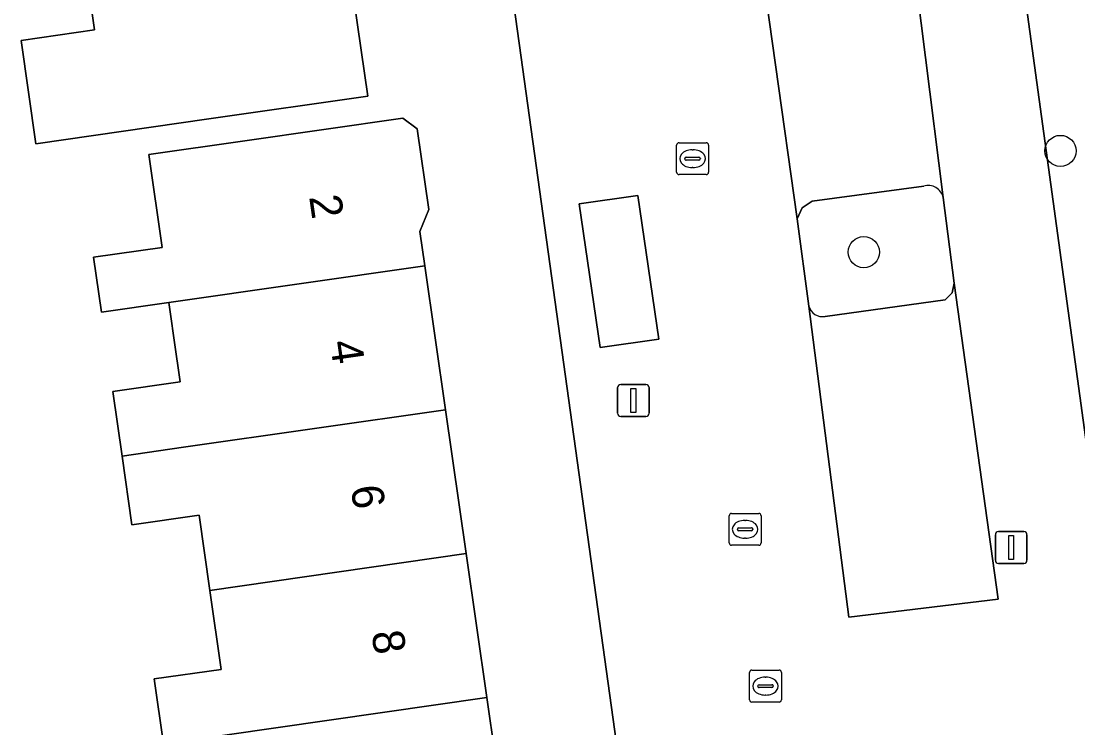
# Model space of a CAD drawing. Extents: x 162250 to 162661, y 380743 to 381606.
# Drawn here: x 162360.05 to 162393.16, y 381314.78 to 381336.94 of the extents above; entities that cross this region are included whole.
import ezdxf

# ---------------------------------------------------------------- set-up
doc = ezdxf.new("R2010")
doc.units = 0
for name, color, linetype in [('IMGEO_Boom', 7, 'Continuous'), ('IMGEO_Erf', 7, 'Continuous'), ('IMGEO_Kolk', 7, 'Continuous'), ('IMGEO_Lichtmast', 7, 'Continuous'), ('IMGEO_Pand', 7, 'Continuous'), ('IMGEO_Pand_nummerreeks', 7, 'Continuous'), ('IMGEO_Parkeervlak_open', 7, 'Continuous'), ('IMGEO_Rioolput', 7, 'Continuous'), ('IMGEO_Verkeerseiland_open', 7, 'Continuous'), ('IMGEO_Woonerf_open', 7, 'Continuous')]:
    doc.layers.add(name, color=color, linetype=linetype)

msp = doc.modelspace()

# ---------------------------------------------------------------- linework, layer by layer
at = {"layer": 'IMGEO_Boom'}
for centre in [(162392.612, 381332.866), (162386.45, 381329.695)]:
    msp.add_circle(centre, 0.489, dxfattribs=at)
at = {"layer": 'IMGEO_Erf'}
for points in [[(162415.034, 381313.611), (162419.742, 381314.897), (162419.101, 381317.243), (162418.425, 381319.72), (162411.204, 381317.749), (162406.67, 381316.511), (162406.38, 381316.432), (162403.121, 381320.596), (162402.205, 381320.346), (162401.753, 381320.223), (162400.957, 381323.142), (162401.997, 381323.426), (162399.121, 381333.962), (162402.848, 381336.985), (162401.22, 381342.95), (162391.181, 381340.053), (162393.692, 381321.762), (162397.974, 381322.315), (162399.277, 381312.558)], [(162370.483, 381337.54), (162370.908, 381334.584), (162365.933, 381333.87), (162360.515, 381333.092), (162360.05, 381336.329), (162362.345, 381336.659), (162361.459, 381342.833)], [(162379.939, 381305.421), (162375.227, 381339.335)], [(162364.509, 381314.279), (162364.217, 381316.313), (162366.321, 381316.615), (162365.965, 381319.091), (162365.627, 381321.447), (162363.52, 381321.145), (162363.211, 381323.299), (162362.921, 381325.32), (162365.037, 381325.624), (162364.849, 381326.937), (162364.732, 381327.75), (162364.68, 381328.113), (162362.565, 381327.809), (162362.318, 381329.533), (162364.465, 381329.841), (162364.047, 381332.75), (162367.055, 381333.182), (162372.004, 381333.892), (162372.456, 381333.554), (162372.819, 381331.03), (162372.542, 381330.34), (162372.696, 381329.265), (162373.344, 381324.755), (162373.992, 381320.244), (162374.639, 381315.734), (162374.901, 381313.912)]]:
    msp.add_lwpolyline(points, dxfattribs=at)
at = {"layer": 'IMGEO_Kolk'}
for p, q in [((162380.587, 381332.197), (162380.587, 381333.049)), ((162380.662, 381333.123), (162381.514, 381333.123)), ((162381.588, 381333.049), (162381.588, 381332.197)), ((162380.889, 381332.666), (162381.287, 381332.666)), ((162381.075, 381332.903), (162381.1, 381332.903)), ((162380.846, 381332.617), (162380.846, 381332.629)), ((162381.284, 381332.58), (162380.886, 381332.58)), ((162381.098, 381332.343), (162381.073, 381332.343)), ((162381.33, 381332.629), (162381.33, 381332.617)), ((162381.514, 381332.123), (162380.662, 381332.123)), ((162382.232, 381320.579), (162382.232, 381321.431)), ((162382.307, 381321.505), (162383.159, 381321.505)), ((162383.233, 381321.431), (162383.233, 381320.579)), ((162382.72, 381321.285), (162382.745, 381321.285)), ((162382.491, 381320.999), (162382.491, 381321.011)), ((162382.929, 381320.962), (162382.531, 381320.962)), ((162382.534, 381321.048), (162382.932, 381321.048)), ((162382.975, 381321.011), (162382.975, 381320.999)), ((162383.159, 381320.505), (162382.307, 381320.505)), ((162382.743, 381320.725), (162382.718, 381320.725))]:
    msp.add_line(p, q, dxfattribs=at)
for points in [[(162380.587, 381332.197), (162380.587, 381333.049)], [(162380.662, 381333.123), (162381.514, 381333.123)], [(162381.588, 381333.049), (162381.588, 381332.197)], [(162381.514, 381332.123), (162380.662, 381332.123)], [(162382.232, 381320.579), (162382.232, 381321.431)], [(162382.307, 381321.505), (162383.159, 381321.505)], [(162383.233, 381321.431), (162383.233, 381320.579)], [(162383.159, 381320.505), (162382.307, 381320.505)]]:
    msp.add_lwpolyline(points, dxfattribs=at)
for centre, radius, start, end in [((162380.664, 381333.047), 0.0765, 91.552, 178.448), ((162380.664, 381333.047), 0.0765, 91.552, 178.448), ((162381.512, 381333.047), 0.0765, 1.552, 88.448), ((162381.512, 381333.047), 0.0765, 1.552, 88.448), ((162380.886, 381332.626), 0.0403, 85.8775, 175.7526), ((162381.291, 381332.628), 0.0386, 1.7309, 96.639), ((162380.883, 381332.616), 0.0366, 178.938, 274.7102), ((162381.287, 381332.623), 0.043, 264.8664, 352.4533), ((162380.664, 381332.199), 0.0765, 181.552, 268.448), ((162380.664, 381332.199), 0.0765, 181.552, 268.448), ((162381.512, 381332.199), 0.0765, 271.552, 358.448), ((162381.512, 381332.199), 0.0765, 271.552, 358.448), ((162382.309, 381321.429), 0.0765, 91.552, 178.448), ((162382.309, 381321.429), 0.0765, 91.552, 178.448), ((162383.157, 381321.429), 0.0765, 1.552, 88.448), ((162383.157, 381321.429), 0.0765, 1.552, 88.448), ((162382.531, 381321.008), 0.0403, 85.8775, 175.7526), ((162382.528, 381320.998), 0.0366, 178.938, 274.7102), ((162382.932, 381321.005), 0.043, 264.8664, 352.4533), ((162382.936, 381321.01), 0.0386, 1.7309, 96.639), ((162382.309, 381320.581), 0.0765, 181.552, 268.448), ((162382.309, 381320.581), 0.0765, 181.552, 268.448), ((162383.157, 381320.581), 0.0765, 271.552, 358.448), ((162383.157, 381320.581), 0.0765, 271.552, 358.448)]:
    msp.add_arc(centre, radius, start, end, dxfattribs=at)
for centre, major_axis, ratio, start_param, end_param in [((162381.074, 381332.623), (-0.387, 0.002), 0.722429, 4.712389, 7.853982), ((162381.099, 381332.623), (-0.39, 0.002), 0.717154, 1.570796, 4.712389), ((162382.719, 381321.005), (-0.387, 0.002), 0.722429, 4.712389, 7.853982), ((162382.744, 381321.005), (-0.39, 0.002), 0.717154, 1.570796, 4.712389)]:
    msp.add_ellipse(centre, major_axis=major_axis, ratio=ratio, start_param=start_param, end_param=end_param, dxfattribs=at)
at = {"layer": 'IMGEO_Lichtmast'}
for p, q in [((162378.735, 381324.646), (162378.735, 381325.446)), ((162378.735, 381325.446), (162378.735, 381324.646)), ((162378.835, 381325.546), (162379.625, 381325.546)), ((162379.625, 381325.546), (162378.835, 381325.546)), ((162379.725, 381325.446), (162379.725, 381324.646)), ((162379.725, 381324.646), (162379.725, 381325.446)), ((162379.625, 381324.546), (162378.835, 381324.546)), ((162378.835, 381324.546), (162379.625, 381324.546)), ((162390.573, 381320.036), (162390.573, 381320.836)), ((162390.573, 381320.836), (162390.573, 381320.036)), ((162390.673, 381320.936), (162391.463, 381320.936)), ((162391.463, 381320.936), (162390.673, 381320.936)), ((162391.563, 381320.836), (162391.563, 381320.036)), ((162391.563, 381320.036), (162391.563, 381320.836)), ((162391.463, 381319.936), (162390.673, 381319.936)), ((162390.673, 381319.936), (162391.463, 381319.936))]:
    msp.add_line(p, q, dxfattribs=at)
for points in [[(162379.155, 381325.421), (162379.305, 381325.421), (162379.305, 381324.671), (162379.155, 381324.671), (162379.155, 381325.421)], [(162390.993, 381320.811), (162391.143, 381320.811), (162391.143, 381320.061), (162390.993, 381320.061), (162390.993, 381320.811)]]:
    msp.add_lwpolyline(points, dxfattribs=at)
for centre, start, end in [((162378.835, 381325.446), 90, 180), ((162378.835, 381325.446), 90, 180), ((162379.625, 381325.446), 0, 90), ((162379.625, 381325.446), 360, 90), ((162378.835, 381324.646), 180, 270), ((162378.835, 381324.646), 180, 270), ((162379.625, 381324.646), 270, 0), ((162379.625, 381324.646), 270, 0), ((162390.673, 381320.836), 90, 180), ((162390.673, 381320.836), 90, 180), ((162391.463, 381320.836), 0, 90), ((162391.463, 381320.836), 360, 90), ((162390.673, 381320.036), 180, 270), ((162390.673, 381320.036), 180, 270), ((162391.463, 381320.036), 270, 0), ((162391.463, 381320.036), 270, 0)]:
    msp.add_arc(centre, 0.1, start, end, dxfattribs=at)
at = {"layer": 'IMGEO_Pand'}
for points in [[(162361.459, 381342.833), (162362.345, 381336.659), (162360.05, 381336.329), (162360.515, 381333.092), (162365.933, 381333.87), (162370.908, 381334.584), (162370.483, 381337.54), (162371.526, 381337.689), (162370.599, 381344.145), (162363.439, 381343.117)], [(162372.819, 381331.03), (162372.456, 381333.554), (162372.004, 381333.892), (162367.055, 381333.182), (162364.047, 381332.75), (162364.465, 381329.841), (162362.318, 381329.533), (162362.565, 381327.809), (162364.68, 381328.113), (162372.696, 381329.265), (162372.542, 381330.34)], [(162372.696, 381329.265), (162364.68, 381328.113), (162364.732, 381327.75), (162364.849, 381326.937), (162365.037, 381325.624), (162362.921, 381325.32), (162363.211, 381323.299), (162365.14, 381323.576), (162373.344, 381324.755)], [(162373.992, 381320.244), (162373.344, 381324.755), (162365.14, 381323.576), (162363.211, 381323.299), (162363.52, 381321.145), (162365.627, 381321.447), (162365.965, 381319.091)], [(162373.992, 381320.244), (162365.965, 381319.091), (162366.321, 381316.615), (162364.217, 381316.313), (162364.509, 381314.279), (162366.436, 381314.556), (162374.639, 381315.734)], [(162375.59, 381311.268), (162375.28, 381313.431), (162374.901, 381313.912), (162374.639, 381315.734), (162366.436, 381314.556), (162364.509, 381314.279), (162364.822, 381312.104), (162366.941, 381312.408), (162367.276, 381310.074)]]:
    msp.add_lwpolyline(points, close=True, dxfattribs=at)
at = {"layer": 'IMGEO_Parkeervlak_open'}
for points in [[(162387.834, 381340.197), (162383.001, 381340.404), (162384.364, 381330.734), (162384.518, 381331.08), (162384.83, 381331.296), (162388.33, 381331.766)], [(162388.94, 381331.411), (162387.834, 381340.197)], [(162384.732, 381328.004), (162385.978, 381318.253), (162390.659, 381318.82), (162389.278, 381328.726)], [(162389.278, 381328.726), (162389.22, 381328.422), (162389.003, 381328.203), (162385.236, 381327.68)]]:
    msp.add_lwpolyline(points, dxfattribs=at)
msp.add_lwpolyline([(162377.535, 381331.205), (162378.191, 381326.699), (162380.026, 381326.966), (162379.369, 381331.472)], close=True, dxfattribs=at)
for centre, radius, start, end in [((162388.46, 381331.287), 0.496, 14.4569, 105.1471), ((162385.156, 381328.109), 0.437, 193.9505, 280.579)]:
    msp.add_arc(centre, radius, start, end, dxfattribs=at)
at = {"layer": 'IMGEO_Rioolput'}
for p, q in [((162382.87, 381315.664), (162382.87, 381316.516)), ((162382.945, 381316.59), (162383.797, 381316.59)), ((162383.871, 381316.516), (162383.871, 381315.664)), ((162383.129, 381316.084), (162383.129, 381316.096)), ((162383.172, 381316.133), (162383.57, 381316.133)), ((162383.358, 381316.37), (162383.383, 381316.37)), ((162383.613, 381316.096), (162383.613, 381316.084)), ((162383.567, 381316.047), (162383.169, 381316.047)), ((162383.381, 381315.81), (162383.356, 381315.81)), ((162383.797, 381315.59), (162382.945, 381315.59))]:
    msp.add_line(p, q, dxfattribs=at)
for points in [[(162382.87, 381315.664), (162382.87, 381316.516)], [(162382.945, 381316.59), (162383.797, 381316.59)], [(162383.871, 381316.516), (162383.871, 381315.664)], [(162383.797, 381315.59), (162382.945, 381315.59)]]:
    msp.add_lwpolyline(points, dxfattribs=at)
for centre, radius, start, end in [((162382.947, 381316.514), 0.0765, 91.552, 178.448), ((162382.947, 381316.514), 0.0765, 91.552, 178.448), ((162383.795, 381316.514), 0.0765, 1.552, 88.448), ((162383.795, 381316.514), 0.0765, 1.552, 88.448), ((162383.169, 381316.093), 0.0403, 85.8775, 175.7526), ((162383.574, 381316.095), 0.0386, 1.7309, 96.639), ((162383.166, 381316.083), 0.0366, 178.938, 274.7102), ((162383.57, 381316.09), 0.043, 264.8664, 352.4533), ((162382.947, 381315.666), 0.0765, 181.552, 268.448), ((162382.947, 381315.666), 0.0765, 181.552, 268.448), ((162383.795, 381315.666), 0.0765, 271.552, 358.448), ((162383.795, 381315.666), 0.0765, 271.552, 358.448)]:
    msp.add_arc(centre, radius, start, end, dxfattribs=at)
for centre, major_axis, ratio, start_param, end_param in [((162383.357, 381316.09), (-0.387, 0.002), 0.722429, 4.712389, 7.853982), ((162383.382, 381316.09), (-0.39, 0.002), 0.717154, 1.570796, 4.712389)]:
    msp.add_ellipse(centre, major_axis=major_axis, ratio=ratio, start_param=start_param, end_param=end_param, dxfattribs=at)
at = {"layer": 'IMGEO_Verkeerseiland_open'}
for points in [[(162388.33, 381331.766), (162384.83, 381331.296), (162384.518, 381331.08), (162384.364, 381330.734), (162384.732, 381328.004)], [(162385.236, 381327.68), (162389.003, 381328.203), (162389.22, 381328.422), (162389.278, 381328.726), (162388.94, 381331.411)]]:
    msp.add_lwpolyline(points, dxfattribs=at)
for centre, radius, start, end in [((162388.46, 381331.287), 0.496, 14.4569, 105.1471), ((162385.156, 381328.109), 0.437, 193.9505, 280.579)]:
    msp.add_arc(centre, radius, start, end, dxfattribs=at)
at = {"layer": 'IMGEO_Woonerf_open'}
msp.add_lwpolyline([(162399.277, 381312.558), (162397.974, 381322.315), (162393.692, 381321.762), (162391.181, 381340.053), (162387.834, 381340.197), (162388.94, 381331.411), (162389.278, 381328.726), (162390.659, 381318.82), (162385.978, 381318.253), (162384.732, 381328.004), (162384.364, 381330.734), (162383.001, 381340.404), (162382.689, 381340.417), (162378.223, 381339.752), (162375.227, 381339.335), (162379.939, 381305.421)], dxfattribs=at)
msp.add_lwpolyline([(162377.535, 381331.205), (162379.369, 381331.472), (162380.026, 381326.966), (162378.191, 381326.699)], close=True, dxfattribs=at)

# ---------------------------------------------------------------- texts
at = {"layer": 'IMGEO_Pand_nummerreeks'}
for s, rotation, p in [('2', 278.1472, (162369.071, 381331.43)), ('4', 278.1472, (162369.723, 381326.877)), ('6', 278.1493, (162370.374, 381322.327)), ('8', 278.1493, (162371.026, 381317.773))]:
    msp.add_text(s, height=1, rotation=rotation, dxfattribs=at).set_placement(p)

doc.saveas('drawing.dxf')
